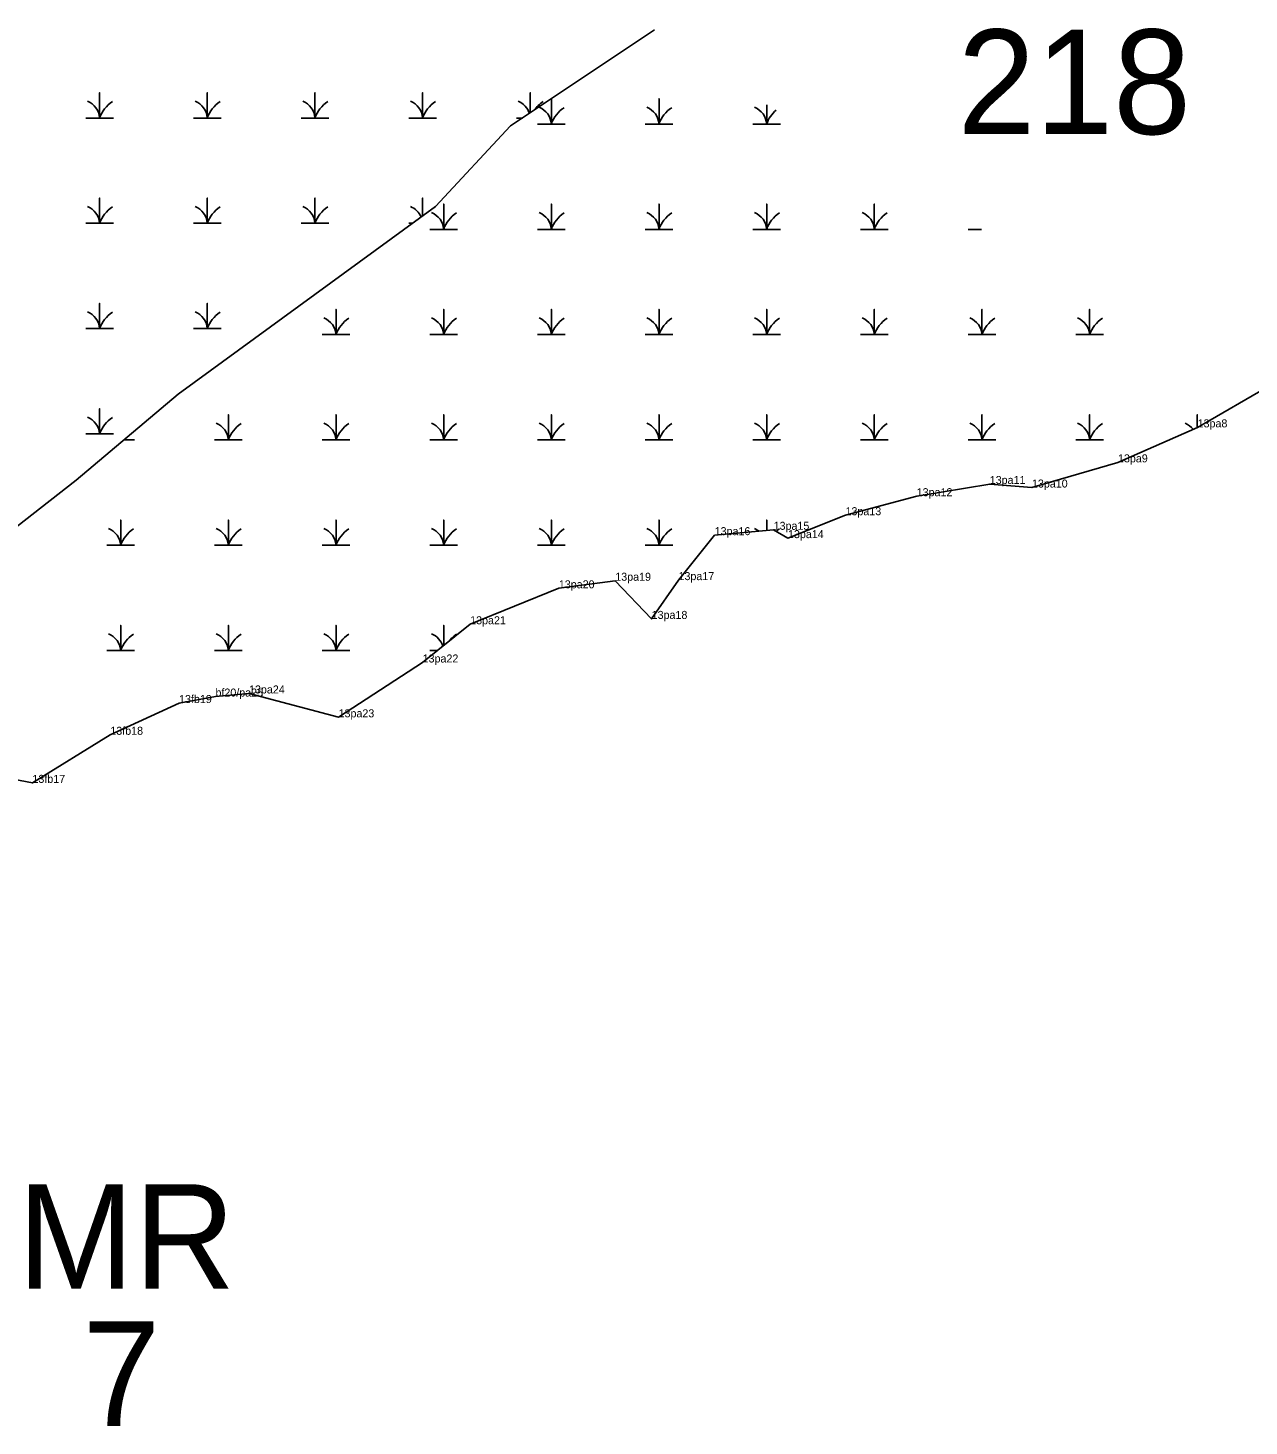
# Model space of a CAD drawing. Extents: x 2072529 to 2268796, y 436423 to 470397.
# Drawn here: x 2241734 to 2242497, y 449956 to 450829 of the extents above; entities that cross this region are included whole.
import ezdxf

# ---------------------------------------------------------------- set-up
doc = ezdxf.new("R2010")
doc.units = 0
for name, color, linetype in [('Default', 7, 'Continuous'), ('Exist Environmental Wetland Boundary', 7, 'Continuous'), ('Exist Environmental Wetland Boundary Cogo Comment', 7, 'Continuous'), ('Exist Environmental Wetland Boundary Cogo Point CELL', 7, 'Continuous'), ('Exist Hydro Jurisdictional Stream or Body of Water NEU Mitigable', 7, 'Continuous'), ('Exist Hydro Swamp or Marsh', 7, 'Continuous')]:
    doc.layers.add(name, color=color, linetype=linetype)

msp = doc.modelspace()

# ---------------------------------------------------------------- linework, layer by layer
at = {"layer": 'Exist Environmental Wetland Boundary'}
msp.add_lwpolyline([(2241701.17, 450364.41), (2241736.62, 450357.73), (2241785.25, 450387.78), (2241828.18, 450407.61), (2241850.93, 450411.67), (2241871.9, 450413.6), (2241927.83, 450398.69), (2241980.33, 450432.94), (2242010.02, 450456.83), (2242065.41, 450479.28), (2242100.66, 450484.01), (2242123.39, 450460.17), (2242140.16, 450484.4), (2242162.74, 450512.49), (2242199.57, 450515.84), (2242208.55, 450510.64), (2242244.48, 450524.95), (2242288.93, 450536.83), (2242334.57, 450544.45), (2242360.93, 450542.25), (2242414.67, 450557.98), (2242464.4, 450579.83), (2242510.35, 450606.48)], dxfattribs=at)
at = {"layer": 'Exist Environmental Wetland Boundary Cogo Point CELL'}
for p, q in [((2242464.4, 450579.83), (2242464.4, 450579.83)), ((2242414.67, 450557.98), (2242414.67, 450557.98)), ((2242288.93, 450536.83), (2242288.93, 450536.83)), ((2242334.57, 450544.45), (2242334.57, 450544.45)), ((2242360.93, 450542.25), (2242360.93, 450542.25)), ((2242244.48, 450524.95), (2242244.48, 450524.95)), ((2242162.74, 450512.49), (2242162.74, 450512.49)), ((2242199.57, 450515.84), (2242199.57, 450515.84)), ((2242208.55, 450510.64), (2242208.55, 450510.64)), ((2242100.66, 450484.01), (2242100.66, 450484.01)), ((2242140.16, 450484.4), (2242140.16, 450484.4)), ((2242065.41, 450479.28), (2242065.41, 450479.28)), ((2242123.39, 450460.17), (2242123.39, 450460.17)), ((2242010.02, 450456.83), (2242010.02, 450456.83)), ((2241980.33, 450432.94), (2241980.33, 450432.94)), ((2241871.9, 450413.6), (2241871.9, 450413.6)), ((2241828.18, 450407.61), (2241828.18, 450407.61)), ((2241850.93, 450411.67), (2241850.93, 450411.67)), ((2241927.83, 450398.69), (2241927.83, 450398.69)), ((2241785.25, 450387.78), (2241785.25, 450387.78)), ((2241736.62, 450357.73), (2241736.62, 450357.73))]:
    msp.add_line(p, q, dxfattribs=at)
at = {"layer": 'Exist Hydro Jurisdictional Stream or Body of Water NEU Mitigable'}
msp.add_lwpolyline([(2242125.2, 450828.12), (2242035.3, 450768.15), (2241988.4, 450717.87), (2241827.61, 450600.54), (2241763.96, 450546.9), (2241656.76, 450463.1), (2241573.02, 450402.76), (2241495.97, 450329.01), (2241418.92, 450265.32), (2241365.32, 450215.03), (2241318.42, 450168.1), (2241296.83, 450142.17)], dxfattribs=at)
at = {"layer": 'Exist Hydro Swamp or Marsh'}
for points in [[(2241769.99, 450773.12), (2241778.59, 450773.12), (2241778.59, 450788.91), (2241778.59, 450773.12), (2241787.19, 450773.12)], [(2241837.24, 450773.12), (2241845.84, 450773.12), (2241845.84, 450788.91), (2241845.84, 450773.12), (2241854.44, 450773.12)], [(2241904.49, 450773.12), (2241913.09, 450773.12), (2241913.09, 450788.91), (2241913.09, 450773.12), (2241921.69, 450773.12)], [(2241971.74, 450773.12), (2241980.34, 450773.12), (2241980.34, 450788.91), (2241980.34, 450773.12), (2241988.94, 450773.12)], [(2242047.59, 450776.35), (2242047.59, 450788.91), (2242047.59, 450776.35)], [(2242052.13, 450769.36), (2242060.73, 450769.36), (2242060.73, 450785.11)], [(2242060.73, 450785.11), (2242060.73, 450769.36), (2242069.33, 450769.36)], [(2242119.38, 450769.36), (2242127.98, 450769.36), (2242127.98, 450785.14), (2242127.98, 450769.36), (2242136.58, 450769.36)], [(2242186.63, 450769.36), (2242195.23, 450769.36), (2242195.23, 450781.45)], [(2242195.23, 450781.45), (2242195.23, 450769.36), (2242203.83, 450769.36)], [(2242038.99, 450773.12), (2242042.76, 450773.12)], [(2241769.99, 450707.32), (2241778.59, 450707.32), (2241778.59, 450723.11), (2241778.59, 450707.32), (2241787.19, 450707.32)], [(2241837.24, 450707.32), (2241845.84, 450707.32), (2241845.84, 450723.11), (2241845.84, 450707.32), (2241854.44, 450707.32)], [(2241904.49, 450707.32), (2241913.09, 450707.32), (2241913.09, 450723.11), (2241913.09, 450707.32), (2241921.69, 450707.32)], [(2241980.34, 450711.98), (2241980.34, 450723.11), (2241980.34, 450711.98)], [(2241984.88, 450703.56), (2241993.48, 450703.56), (2241993.48, 450719.34), (2241993.48, 450703.56), (2242002.08, 450703.56)], [(2242052.13, 450703.56), (2242060.73, 450703.56), (2242060.73, 450719.34), (2242060.73, 450703.56), (2242069.33, 450703.56)], [(2242119.38, 450703.56), (2242127.98, 450703.56), (2242127.98, 450719.34), (2242127.98, 450703.56), (2242136.58, 450703.56)], [(2242186.63, 450703.56), (2242195.23, 450703.56), (2242195.23, 450719.34), (2242195.23, 450703.56), (2242203.83, 450703.56)], [(2242253.88, 450703.56), (2242262.48, 450703.56), (2242262.48, 450719.34), (2242262.48, 450703.56), (2242271.08, 450703.56)], [(2241971.74, 450707.32), (2241973.96, 450707.32)], [(2242321.13, 450703.56), (2242329.52, 450703.56)], [(2241769.99, 450641.52), (2241778.59, 450641.52), (2241778.59, 450657.31), (2241778.59, 450641.52), (2241787.19, 450641.52)], [(2241837.24, 450641.52), (2241845.84, 450641.52), (2241845.84, 450657.31), (2241845.84, 450641.52), (2241854.44, 450641.52)], [(2241917.63, 450637.76), (2241926.23, 450637.76), (2241926.23, 450653.54), (2241926.23, 450637.76), (2241934.83, 450637.76)], [(2241984.88, 450637.76), (2241993.48, 450637.76), (2241993.48, 450653.54), (2241993.48, 450637.76), (2242002.08, 450637.76)], [(2242052.13, 450637.76), (2242060.73, 450637.76), (2242060.73, 450653.54), (2242060.73, 450637.76), (2242069.33, 450637.76)], [(2242119.38, 450637.76), (2242127.98, 450637.76), (2242127.98, 450653.54), (2242127.98, 450637.76), (2242136.58, 450637.76)], [(2242186.63, 450637.76), (2242195.23, 450637.76), (2242195.23, 450653.54), (2242195.23, 450637.76), (2242203.83, 450637.76)], [(2242253.88, 450637.76), (2242262.48, 450637.76), (2242262.48, 450653.54), (2242262.48, 450637.76), (2242271.08, 450637.76)], [(2242321.13, 450637.76), (2242329.73, 450637.76), (2242329.73, 450653.54), (2242329.73, 450637.76), (2242338.33, 450637.76)], [(2242388.38, 450637.76), (2242396.98, 450637.76), (2242396.98, 450653.54), (2242396.98, 450637.76), (2242405.58, 450637.76)], [(2241769.99, 450575.72), (2241778.59, 450575.72), (2241778.59, 450591.51), (2241778.59, 450575.72), (2241787.19, 450575.72)], [(2241850.38, 450571.96), (2241858.98, 450571.96), (2241858.98, 450587.74), (2241858.98, 450571.96), (2241867.58, 450571.96)], [(2241917.63, 450571.96), (2241926.23, 450571.96), (2241926.23, 450587.74), (2241926.23, 450571.96), (2241934.83, 450571.96)], [(2241984.88, 450571.96), (2241993.48, 450571.96), (2241993.48, 450587.74), (2241993.48, 450571.96), (2242002.08, 450571.96)], [(2242052.13, 450571.96), (2242060.73, 450571.96), (2242060.73, 450587.74), (2242060.73, 450571.96), (2242069.33, 450571.96)], [(2242119.38, 450571.96), (2242127.98, 450571.96), (2242127.98, 450587.74), (2242127.98, 450571.96), (2242136.58, 450571.96)], [(2242186.63, 450571.96), (2242195.23, 450571.96), (2242195.23, 450587.74), (2242195.23, 450571.96), (2242203.83, 450571.96)], [(2242253.88, 450571.96), (2242262.48, 450571.96), (2242262.48, 450587.74), (2242262.48, 450571.96), (2242271.08, 450571.96)], [(2242321.13, 450571.96), (2242329.73, 450571.96), (2242329.73, 450587.74), (2242329.73, 450571.96), (2242338.33, 450571.96)], [(2242388.38, 450571.96), (2242396.98, 450571.96), (2242396.98, 450587.74), (2242396.98, 450571.96), (2242405.58, 450571.96)], [(2242464.23, 450579.75), (2242464.23, 450587.74), (2242464.23, 450579.75)], [(2241793.69, 450571.96), (2241800.33, 450571.96)], [(2241783.13, 450506.16), (2241791.73, 450506.16), (2241791.73, 450521.94), (2241791.73, 450506.16), (2241800.33, 450506.16)], [(2241850.38, 450506.16), (2241858.98, 450506.16), (2241858.98, 450521.94), (2241858.98, 450506.16), (2241867.58, 450506.16)], [(2241917.63, 450506.16), (2241926.23, 450506.16), (2241926.23, 450521.94), (2241926.23, 450506.16), (2241934.83, 450506.16)], [(2241984.88, 450506.16), (2241993.48, 450506.16), (2241993.48, 450521.94), (2241993.48, 450506.16), (2242002.08, 450506.16)], [(2242052.13, 450506.16), (2242060.73, 450506.16), (2242060.73, 450521.94), (2242060.73, 450506.16), (2242069.33, 450506.16)], [(2242119.38, 450506.16), (2242127.98, 450506.16), (2242127.98, 450521.94), (2242127.98, 450506.16), (2242136.58, 450506.16)], [(2242195.23, 450515.45), (2242195.23, 450521.94), (2242195.23, 450515.45)], [(2241783.13, 450440.36), (2241791.73, 450440.36), (2241791.73, 450456.14), (2241791.73, 450440.36), (2241800.33, 450440.36)], [(2241850.38, 450440.36), (2241858.98, 450440.36), (2241858.98, 450456.14), (2241858.98, 450440.36), (2241867.58, 450440.36)], [(2241917.63, 450440.36), (2241926.23, 450440.36), (2241926.23, 450456.14), (2241926.23, 450440.36), (2241934.83, 450440.36)], [(2241993.48, 450443.52), (2241993.48, 450456.14), (2241993.48, 450443.52)], [(2241984.88, 450440.36), (2241989.54, 450440.36)]]:
    msp.add_lwpolyline(points, dxfattribs=at)
for centre, radius, start, end in [((2241766.33, 450772.24), 12.3, 4.14034, 67.53497), ((2241796.83, 450767.06), 19.22, 122.12745, 161.62219), ((2241833.58, 450772.24), 12.3, 4.14034, 67.53497), ((2241864.08, 450767.06), 19.22, 122.12745, 161.62219), ((2241900.83, 450772.24), 12.3, 4.14034, 67.53497), ((2241931.33, 450767.06), 19.22, 122.12745, 161.62219), ((2241968.08, 450772.24), 12.3, 4.14034, 67.53497), ((2241998.58, 450767.06), 19.22, 122.12745, 161.62219), ((2242035.33, 450772.24), 12.3, 17.71956, 67.53497), ((2242065.83, 450767.06), 19.22, 122.12745, 145.51943), ((2242048.47, 450768.47), 12.3, 4.14034, 67.53497), ((2242078.97, 450763.3), 19.22, 122.12745, 161.62219), ((2242115.72, 450768.47), 12.3, 4.14034, 67.53497), ((2242146.22, 450763.3), 19.22, 122.12745, 161.62219), ((2242182.97, 450768.47), 12.3, 4.14034, 67.53497), ((2242213.47, 450763.3), 19.22, 129.97149, 161.62219), ((2241766.33, 450706.44), 12.3, 4.14034, 67.53497), ((2241796.83, 450701.26), 19.22, 122.12745, 161.62219), ((2241833.58, 450706.44), 12.3, 4.14034, 67.53497), ((2241864.08, 450701.26), 19.22, 122.12745, 161.62219), ((2241900.83, 450706.44), 12.3, 4.14034, 67.53497), ((2241931.33, 450701.26), 19.22, 122.12745, 161.62219), ((2241968.08, 450706.44), 12.3, 23.19771, 67.53497), ((2241981.22, 450702.67), 12.3, 4.14034, 67.53497), ((2242011.72, 450697.5), 19.22, 122.12745, 161.62219), ((2242048.47, 450702.67), 12.3, 4.14034, 67.53497), ((2242078.97, 450697.5), 19.22, 122.12745, 161.62219), ((2242115.72, 450702.67), 12.3, 4.14034, 67.53497), ((2242146.22, 450697.5), 19.22, 122.12745, 161.62219), ((2242182.97, 450702.67), 12.3, 4.14034, 67.53497), ((2242213.47, 450697.5), 19.22, 122.12745, 161.62219), ((2242250.22, 450702.67), 12.3, 4.14034, 67.53497), ((2242280.72, 450697.5), 19.22, 122.12745, 161.62219), ((2241766.33, 450640.64), 12.3, 4.14034, 67.53497), ((2241796.83, 450635.46), 19.22, 122.12745, 161.62219), ((2241833.58, 450640.64), 12.3, 4.14034, 67.53497), ((2241864.08, 450635.46), 19.22, 122.12745, 161.62219), ((2241913.97, 450636.87), 12.3, 4.14034, 67.53497), ((2241944.47, 450631.7), 19.22, 122.12745, 161.62219), ((2241981.22, 450636.87), 12.3, 4.14034, 67.53497), ((2242011.72, 450631.7), 19.22, 122.12745, 161.62219), ((2242048.47, 450636.87), 12.3, 4.14034, 67.53497), ((2242078.97, 450631.7), 19.22, 122.12745, 161.62219), ((2242115.72, 450636.87), 12.3, 4.14034, 67.53497), ((2242146.22, 450631.7), 19.22, 122.12745, 161.62219), ((2242182.97, 450636.87), 12.3, 4.14034, 67.53497), ((2242213.47, 450631.7), 19.22, 122.12745, 161.62219), ((2242250.22, 450636.87), 12.3, 4.14034, 67.53497), ((2242280.72, 450631.7), 19.22, 122.12745, 161.62219), ((2242317.47, 450636.87), 12.3, 4.14034, 67.53497), ((2242347.97, 450631.7), 19.22, 122.12745, 161.62219), ((2242384.72, 450636.87), 12.3, 4.14034, 67.53497), ((2242415.22, 450631.7), 19.22, 122.12745, 161.62219), ((2241766.33, 450574.84), 12.3, 4.14034, 67.53497), ((2241796.83, 450569.66), 19.22, 122.12745, 161.62219), ((2241846.72, 450571.07), 12.3, 4.14034, 67.53497), ((2241877.22, 450565.9), 19.22, 122.12745, 161.62219), ((2241913.97, 450571.07), 12.3, 4.14034, 67.53497), ((2241944.47, 450565.9), 19.22, 122.12745, 161.62219), ((2241981.22, 450571.07), 12.3, 4.14034, 67.53497), ((2242011.72, 450565.9), 19.22, 122.12745, 161.62219), ((2242048.47, 450571.07), 12.3, 4.14034, 67.53497), ((2242078.97, 450565.9), 19.22, 122.12745, 161.62219), ((2242115.72, 450571.07), 12.3, 4.14034, 67.53497), ((2242146.22, 450565.9), 19.22, 122.12745, 161.62219), ((2242182.97, 450571.07), 12.3, 4.14034, 67.53497), ((2242213.47, 450565.9), 19.22, 122.12745, 161.62219), ((2242250.22, 450571.07), 12.3, 4.14034, 67.53497), ((2242280.72, 450565.9), 19.22, 122.12745, 161.62219), ((2242317.47, 450571.07), 12.3, 4.14034, 67.53497), ((2242347.97, 450565.9), 19.22, 122.12745, 161.62219), ((2242384.72, 450571.07), 12.3, 4.14034, 67.53497), ((2242415.22, 450565.9), 19.22, 122.12745, 161.62219), ((2242451.97, 450571.07), 12.3, 37.9063, 67.53497), ((2241779.47, 450505.27), 12.3, 4.14034, 67.53497), ((2241809.97, 450500.1), 19.22, 122.12745, 161.62219), ((2241846.72, 450505.27), 12.3, 4.14034, 67.53497), ((2241877.22, 450500.1), 19.22, 122.12745, 161.62219), ((2241913.97, 450505.27), 12.3, 4.14034, 67.53497), ((2241944.47, 450500.1), 19.22, 122.12745, 161.62219), ((2241981.22, 450505.27), 12.3, 4.14034, 67.53497), ((2242011.72, 450500.1), 19.22, 122.12745, 161.62219), ((2242048.47, 450505.27), 12.3, 4.14034, 67.53497), ((2242078.97, 450500.1), 19.22, 122.12745, 161.62219), ((2242115.72, 450505.27), 12.3, 4.14034, 67.53497), ((2242146.22, 450500.1), 19.22, 122.12745, 161.62219), ((2242182.97, 450505.27), 12.3, 52.3967, 67.53497), ((2242213.47, 450500.1), 19.22, 122.12745, 129.66577), ((2241779.47, 450439.47), 12.3, 4.14034, 67.53497), ((2241809.97, 450434.3), 19.22, 122.12745, 161.62219), ((2241846.72, 450439.47), 12.3, 4.14034, 67.53497), ((2241877.22, 450434.3), 19.22, 122.12745, 161.62219), ((2241913.97, 450439.47), 12.3, 4.14034, 67.53497), ((2241944.47, 450434.3), 19.22, 122.12745, 161.62219), ((2241981.22, 450439.47), 12.3, 17.20939, 67.53497), ((2242011.72, 450434.3), 19.22, 122.12745, 143.13657)]:
    msp.add_arc(centre, radius, start, end, dxfattribs=at)

# ---------------------------------------------------------------- texts
at = {"layer": 'Default'}
for s, p in [('218', (2242314.49, 450763.06)), ('MR', (2241727.39, 450041.64)), ('7', (2241767.86, 449955.91))]:
    msp.add_text(s, height=65.34, dxfattribs=at).set_placement(p)
at = {"layer": 'Exist Environmental Wetland Boundary Cogo Comment'}
for s, p in [('13pa8', (2242464.4, 450579.83)), ('13pa9', (2242414.67, 450557.98)), ('13pa11', (2242334.57, 450544.45)), ('13pa10', (2242360.93, 450542.25)), ('13pa12', (2242288.93, 450536.83)), ('13pa13', (2242244.48, 450524.95)), ('13pa15', (2242199.57, 450515.84)), ('13pa16', (2242162.74, 450512.49)), ('13pa14', (2242208.55, 450510.64)), ('13pa20', (2242065.41, 450479.28)), ('13pa19', (2242100.66, 450484.01)), ('13pa17', (2242140.16, 450484.4)), ('13pa21', (2242010.02, 450456.83)), ('13pa18', (2242123.39, 450460.17)), ('13pa22', (2241980.33, 450432.94)), ('bf20/pa25', (2241850.93, 450411.67)), ('13pa24', (2241871.9, 450413.6)), ('13fb19', (2241828.18, 450407.61)), ('13pa23', (2241927.83, 450398.69)), ('13fb18', (2241785.25, 450387.78)), ('13fb17', (2241736.62, 450357.73))]:
    msp.add_text(s, height=5, dxfattribs=at).set_placement(p)

doc.saveas('drawing.dxf')
